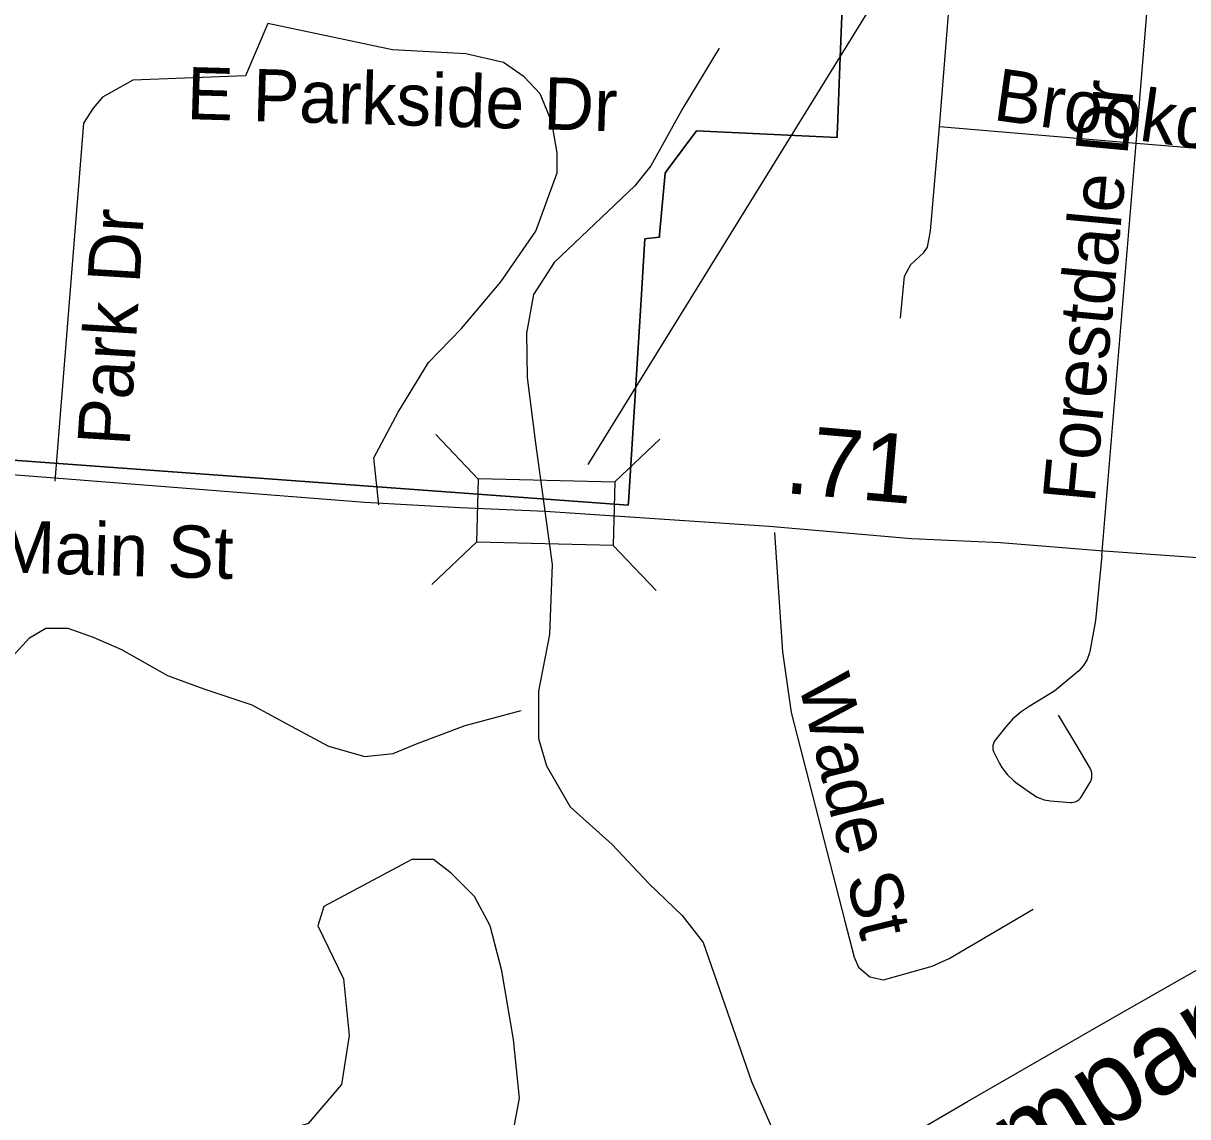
# Model space of a CAD drawing. Extents: x 1662474 to 1856135, y 779280 to 917889.
# Drawn here: x 1719329 to 1721448, y 816502 to 818491 of the extents above; entities that cross this region are included whole.
import ezdxf

# ---------------------------------------------------------------- set-up
doc = ezdxf.new("R2010")
doc.units = 0
for name, color, linetype in [('Exist Boundary Political City Limit New', 7, 'Continuous'), ('Exist Hydrographic Creek Single Shore', 7, 'Continuous'), ('Exist Hydrographic Misc Water Feature', 7, 'Continuous'), ('Exist Hydrographic Pond Under 1500 Sq Ft', 7, 'Continuous'), ('Exist Railroad Mainline', 7, 'Continuous'), ('Exist Railroad Mainline Label', 7, 'Continuous'), ('Exist Road Non-System Type 51', 7, 'Continuous'), ('Exist Road Non-System Type 51 Label', 7, 'Continuous'), ('Exist Road Secondary Structure Standard Bridge CELL', 7, 'Continuous'), ('Exist Road Secondary Structure Standard Bridge Number Label', 7, 'Continuous'), ('Exist Road Secondary Type 51 Attributed', 7, 'Continuous'), ('Exist Road Secondary Type 51 Label', 7, 'Continuous'), ('Map Preparation Boundary City Limit Buffer Line', 7, 'Continuous'), ('Prop DGN Element Guardrail', 7, 'Continuous')]:
    doc.layers.add(name, color=color, linetype=linetype)

msp = doc.modelspace()

# ---------------------------------------------------------------- linework, layer by layer
at = {"layer": 'Exist Boundary Political City Limit New'}
for points in [[(1720820.2, 818571.1), (1720821, 818564.1), (1720821, 818563.4), (1720820.9, 818559.7), (1720817.9, 818489.5), (1720814.6, 818413.6), (1720810.6, 818301), (1720810.2, 818289.7), (1720810, 818283.3), (1720554.1, 818295.7), (1720500.8, 818223.8), (1720496.9, 818218.5), (1720486.8, 818106.9), (1720486.4, 818102), (1720463.9, 818099.4), (1720460.1, 818099), (1720452.6, 817978.6), (1720430, 817620.1), (1720429.6, 817614.5), (1719260.4, 817700.1)], [(1719260.4, 817700.1), (1720429.6, 817614.5), (1720430, 817620.1), (1720452.6, 817978.6), (1720460.1, 818099), (1720463.9, 818099.4), (1720486.4, 818102), (1720486.8, 818106.9), (1720496.9, 818218.5), (1720500.8, 818223.8), (1720554.1, 818295.7), (1720810, 818283.3), (1720810.2, 818289.7), (1720810.6, 818301), (1720814.6, 818413.6), (1720817.9, 818489.5), (1720820.9, 818559.7), (1720821, 818563.4), (1720821, 818564.1), (1720820.2, 818571.1)]]:
    msp.add_lwpolyline(points, dxfattribs=at)
at = {"layer": 'Exist Hydrographic Creek Single Shore'}
msp.add_lwpolyline([(1720595.1, 818446.1), (1720529, 818336.6), (1720470.8, 818231.6), (1720441.9, 818195.2), (1720295.1, 818056.1), (1720257.4, 817997.8), (1720244.5, 817927.4), (1720245.8, 817846.9), (1720261.2, 817727.4), (1720291.2, 817506.4), (1720286.2, 817379.2), (1720266.5, 817276.2), (1720266.5, 817189.7), (1720281, 817140.1), (1720323.8, 817065.8), (1720400.6, 816997.3), (1720467.9, 816925.6), (1720527.6, 816868.1), (1720565.8, 816818.8), (1720653.9, 816565.6), (1720766.8, 816309.4)], dxfattribs=at)
at = {"layer": 'Exist Hydrographic Misc Water Feature'}
msp.add_lwpolyline([(1719283.5, 817311.7), (1719340, 817373.2), (1719370.2, 817390.9), (1719410.2, 817390.6), (1719456.1, 817374.1), (1719507.8, 817351.7), (1719591.5, 817304.8), (1719657.2, 817280.2), (1719745, 817251.4), (1719816.6, 817212.7), (1719884.4, 817176), (1719950.1, 817157.4), (1720002.2, 817162.9), (1720044.3, 817180.5), (1720132.7, 817213.7), (1720235, 817240.7)], dxfattribs=at)
at = {"layer": 'Exist Hydrographic Pond Under 1500 Sq Ft'}
msp.add_lwpolyline([(1720036, 816969.9), (1719875.8, 816884.5), (1719865.1, 816848.9), (1719911.4, 816752.8), (1719922.1, 816649.6), (1719907.8, 816560.6), (1719847.3, 816489.4), (1719801, 816475.1), (1719765.4, 816457.3), (1719744, 816425.3), (1719783.2, 816393.3), (1719854.4, 816382.6), (1719979.1, 816421.7), (1720071.7, 816432.4), (1720178.5, 816446.7), (1720217.7, 816460.9), (1720231.9, 816535.6), (1720221.2, 816642.4), (1720199.9, 816767), (1720178.5, 816848.9), (1720150, 816902.3), (1720107.3, 816945), (1720075.2, 816969.9), (1720036, 816969.9)], dxfattribs=at)
at = {"layer": 'Exist Railroad Mainline'}
msp.add_lwpolyline([(1719386.1, 814234.3), (1719525.3, 814515.1), (1719727.1, 814909.9), (1719838.8, 815136.9), (1719949, 815357.9), (1720035.3, 815522.3), (1720101.4, 815631.7), (1720181.8, 815748.1), (1720260.8, 815861), (1720344.7, 815963.3), (1720430.7, 816058.7), (1720480.4, 816110.1), (1720563.2, 816189.1), (1720656.8, 816269.8), (1720748.6, 816341.8), (1720820.8, 816392.6), (1720921.4, 816456.4), (1721046.9, 816529.5), (1721290.5, 816669.9), (1721571, 816829.6), (1721856.7, 817003.3), (1722100.3, 817147.2), (1722261.2, 817242.5)], dxfattribs=at)
at = {"layer": 'Exist Road Non-System Type 51'}
for p, q in [((1720995.9, 818302.8), (1721071.5, 819231.6)), ((1721353.9, 818272.6), (1720995.9, 818302.8)), ((1721291.6, 817523.2), (1721353.9, 818272.6)), ((1721712.1, 818242.4), (1721353.9, 818272.6))]:
    msp.add_line(p, q, dxfattribs=at)
for points in [[(1721353.9, 818272.6), (1721431.6, 819218.5), (1721428.9, 819271.5)], [(1719976, 817615.1), (1719966.5, 817700.9), (1720010.9, 817783.6), (1720066.5, 817874.2), (1720126.6, 817935.9), (1720198, 818020.6), (1720261.5, 818112.8), (1720300.1, 818219), (1720300.1, 818255.5), (1720290.4, 818311.4), (1720269.4, 818363.1), (1720240.2, 818394.1), (1720203, 818419.9), (1720134.2, 818435.6), (1720000.9, 818442.9), (1719774.1, 818490.9), (1719733.4, 818395.4), (1719528.1, 818387.8), (1719473.1, 818356.6), (1719456.2, 818336.9), (1719438.6, 818309.6), (1719386.5, 817657.9)], [(1720925.2, 817955), (1720932.4, 818031.4), (1720944.1, 818052.4), (1720967.6, 818074.4), (1720974.4, 818084.1), (1720979.9, 818113.8), (1720995.9, 818302.8)], [(1720695.9, 817565), (1720710.6, 817347.7), (1720726.4, 817237.2), (1720823.8, 816857.6), (1720841, 816792), (1720848.8, 816774.2), (1720869.6, 816756.1), (1720894.1, 816750.9), (1720983, 816775.8), (1721013.5, 816789.7), (1721166.8, 816879.2)], [(1721291.6, 817523.2), (1721279.8, 817404.9), (1721269.6, 817348.2), (1721269.1, 817345.9), (1721265.1, 817333.6), (1721258.4, 817322.5), (1721249.4, 817313.1), (1721205.9, 817276.5), (1721159.1, 817248.4), (1721144.6, 817238.4), (1721129.1, 817224.9), (1721116.9, 817211.2), (1721097.6, 817187.1), (1721095.9, 817184.4), (1721094.2, 817181), (1721093.4, 817177.4), (1721093, 817173.7), (1721093.4, 817169.9), (1721094.2, 817166.2), (1721095.4, 817163.7), (1721105.6, 817144.2), (1721109.8, 817137), (1721119.6, 817124), (1721131.4, 817112.7), (1721136.6, 817108.6), (1721165.1, 817088.4), (1721174.1, 817083), (1721186.4, 817078.4), (1721197.9, 817076.5), (1721234.8, 817073.6), (1721236.2, 817073.5), (1721239.9, 817073.9), (1721243.2, 817074.8), (1721246.5, 817076.4), (1721249.5, 817078.4), (1721252, 817080.9), (1721253.9, 817083.4), (1721269.6, 817109.1), (1721270.1, 817109.9), (1721272.1, 817114.1), (1721273.2, 817118.5), (1721273.6, 817123), (1721273.2, 817127.6), (1721272.1, 817132), (1721270.1, 817136.2), (1721244.8, 817179.2), (1721212.5, 817232.2)]]:
    msp.add_lwpolyline(points, dxfattribs=at)
at = {"layer": 'Exist Road Secondary Structure Standard Bridge CELL'}
for p, q in [((1720157.4, 817661.1), (1720079.5, 817743.2)), ((1720487.3, 817734.8), (1720405.3, 817656.8)), ((1720154.5, 817548), (1720072.5, 817470)), ((1720480.3, 817459), (1720402.3, 817541.1))]:
    msp.add_line(p, q, dxfattribs=at)
msp.add_lwpolyline([(1720402.3, 817541.1), (1720154.5, 817547.4), (1720157.5, 817663.2), (1720405.3, 817656.8)], close=True, dxfattribs=at)
at = {"layer": 'Exist Road Secondary Structure Standard Bridge Number Label'}
msp.add_line((1720356.8, 817688.5), (1721587.4, 819679.8), dxfattribs=at)
at = {"layer": 'Exist Road Secondary Type 51 Attributed'}
for points in [[(1718639.8, 817717.2), (1718920.8, 817700.7), (1719950.3, 817619.7), (1720123.6, 817610), (1720278.6, 817603.5)], [(1720278.6, 817603.5), (1720686, 817576.4), (1720945.1, 817554), (1721107, 817546.7), (1721287.4, 817532), (1721500.3, 817517), (1721657, 817494), (1721860.4, 817483.1)]]:
    msp.add_lwpolyline(points, dxfattribs=at)
at = {"layer": 'Map Preparation Boundary City Limit Buffer Line'}
for points in [[(1720820.2, 818571.1), (1720821, 818564.1), (1720821, 818563.4), (1720820.9, 818559.7), (1720817.9, 818489.5), (1720814.6, 818413.6), (1720810.6, 818301), (1720810.2, 818289.7), (1720810, 818283.3), (1720554.1, 818295.7), (1720500.8, 818223.8), (1720496.9, 818218.5), (1720486.8, 818106.9), (1720486.4, 818102), (1720463.9, 818099.4), (1720460.1, 818099), (1720452.6, 817978.6), (1720430, 817620.1), (1720429.6, 817614.5), (1719260.4, 817700.1)], [(1719260.4, 817700.1), (1720429.6, 817614.5), (1720430, 817620.1), (1720452.6, 817978.6), (1720460.1, 818099), (1720463.9, 818099.4), (1720486.4, 818102), (1720486.8, 818106.9), (1720496.9, 818218.5), (1720500.8, 818223.8), (1720554.1, 818295.7), (1720810, 818283.3), (1720810.2, 818289.7), (1720810.6, 818301), (1720814.6, 818413.6), (1720817.9, 818489.5), (1720820.9, 818559.7), (1720821, 818563.4), (1720821, 818564.1), (1720820.2, 818571.1)]]:
    msp.add_lwpolyline(points, dxfattribs=at)

# ---------------------------------------------------------------- texts
at = {"layer": 'Exist Railroad Mainline Label'}
msp.add_text('Company', height=150, rotation=30.9251, dxfattribs=at).set_placement((1720926.5, 816252.1))
at = {"layer": 'Exist Road Non-System Type 51 Label'}
for s, rotation, p in [('E Parkside Dr', 358.3591, (1719625.3, 818316.9)), ('Brookdale Dr', 351.9784, (1721091.8, 818315.7)), ('Forestdale Dr', 84.621, (1721278.3, 817616.7)), ('Park Dr', 86.4805, (1719522.2, 817720.7)), ('Wade St', 283.803, (1720738.5, 817292.7))]:
    msp.add_text(s, height=95, rotation=rotation, dxfattribs=at).set_placement(p)
at = {"layer": 'Exist Road Secondary Type 51 Label'}
msp.add_text('W Main St', height=95, rotation=358.3624, dxfattribs=at).set_placement((1719124.4, 817497))
at = {"layer": 'Prop DGN Element Guardrail'}
msp.add_text('.71', height=125, rotation=355.0737, dxfattribs=at).set_placement((1720712.4, 817636.8))

doc.saveas('drawing.dxf')
